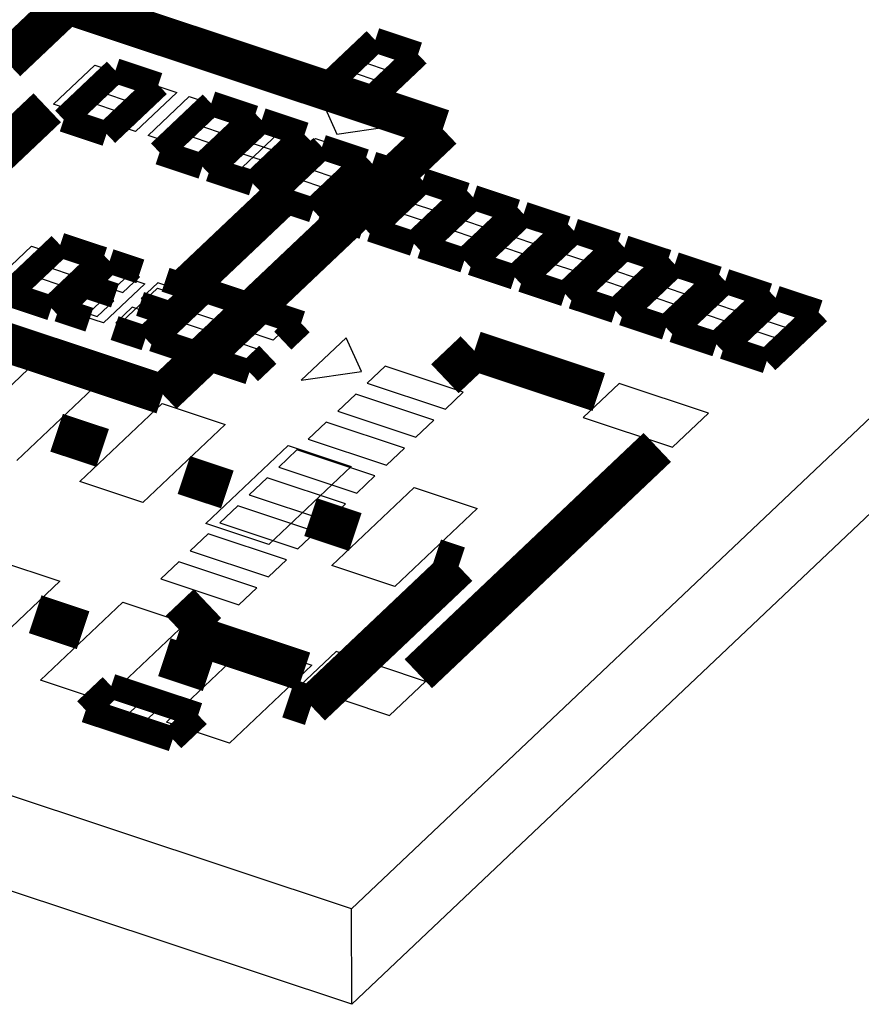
# Model space of a CAD drawing. Extents: x 0 to 1189, y 0 to 841.
# Tile 272 of 297: x 632.61 to 637.71, y 535.06 to 541.03. Entities that reach past the tile are written whole.
import ezdxf

# ---------------------------------------------------------------- set-up
doc = ezdxf.new("R2010")
doc.units = 0
doc.header["$LTSCALE"] = 65.395
doc.layers.get('0').update_dxf_attribs({"linetype": 'CONTINUOUS'})

msp = doc.modelspace()

# ---------------------------------------------------------------- linework, layer by layer
at = {"color": 7, "linetype": 'Continuous'}
for p, q in [((634.6238986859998, 535.635183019), (571.439233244, 556.6570138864)), ((656.7063129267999, 556.5636913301), (634.6238986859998, 535.635183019)), ((634.62515199, 535.0563498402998), (571.440486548, 556.0781807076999)), ((656.7075662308, 555.9848581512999), (634.62515199, 535.0563498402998)), ((632.8169850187, 540.5167992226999), (633.0667755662, 540.7535370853)), ((633.1814106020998, 540.7153974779), (632.9316200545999, 540.4786596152)), ((633.0667755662, 540.7535370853), (633.1814106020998, 540.7153974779)), ((633.0080434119, 540.4532332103), (633.2578339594, 540.6899710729)), ((633.3724689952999, 540.6518314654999), (633.1226784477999, 540.4150936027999)), ((633.2578339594, 540.6899710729), (633.3724689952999, 540.6518314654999)), ((633.199101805, 540.3896671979), (633.4488923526, 540.6264050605)), ((633.5635273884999, 540.5882654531), (633.3137368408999, 540.3515275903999)), ((633.4488923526, 540.6264050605), (633.5635273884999, 540.5882654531)), ((633.3901601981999, 540.3261011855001), (633.6399507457, 540.5628390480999)), ((633.7545857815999, 540.5246994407), (633.5047952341, 540.287961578)), ((633.6399507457, 540.5628390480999), (633.7545857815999, 540.5246994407)), ((632.9316200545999, 540.4786596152), (632.8169850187, 540.5167992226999)), ((633.5812185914, 540.2625351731), (633.8310091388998, 540.4992730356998)), ((633.8310091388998, 540.4992730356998), (633.9456441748, 540.4611334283)), ((634.4572347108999, 540.5066162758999), (634.5347519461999, 540.3354421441)), ((634.8393514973, 540.3794842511), (634.4572347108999, 540.5066162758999)), ((633.1226784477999, 540.4150936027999), (633.0080434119, 540.4532332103)), ((633.9456441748, 540.4611334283), (633.6958536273, 540.2243955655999)), ((633.7722769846, 540.1989691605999), (634.0220675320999, 540.4357070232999)), ((634.0220675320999, 540.4357070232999), (634.136702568, 540.3975674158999)), ((633.3137368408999, 540.3515275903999), (633.199101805, 540.3896671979)), ((634.136702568, 540.3975674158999), (633.8869120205, 540.1608295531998)), ((633.9633353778, 540.1354031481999), (634.2131259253, 540.3721410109)), ((634.2131259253, 540.3721410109), (634.3277609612, 540.3340014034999)), ((634.5347519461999, 540.3354421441), (634.8393514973, 540.3794842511)), ((633.5047952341, 540.287961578), (633.3901601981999, 540.3261011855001)), ((634.3277609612, 540.3340014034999), (634.0779704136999, 540.0972635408)), ((634.1543937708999, 540.0718371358), (634.4041843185, 540.3085749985)), ((634.4041843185, 540.3085749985), (634.5188193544, 540.2704353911)), ((633.6958536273, 540.2243955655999), (633.5812185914, 540.2625351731)), ((634.5188193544, 540.2704353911), (634.2690288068, 540.0336975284)), ((633.8869120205, 540.1608295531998), (633.7722769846, 540.1989691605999)), ((634.0779704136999, 540.0972635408), (633.9633353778, 540.1354031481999)), ((634.2690288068, 540.0336975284), (634.1543937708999, 540.0718371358)), ((632.4326903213, 539.4186634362), (632.6824808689, 539.6554012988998)), ((632.6824808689, 539.6554012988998), (632.7971159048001, 539.6172616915)), ((632.7971159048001, 539.6172616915), (632.5473253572, 539.3805238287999)), ((632.6237487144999, 539.3550974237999), (632.873539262, 539.5918352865)), ((632.873539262, 539.5918352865), (632.9881742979, 539.5536956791)), ((632.9881742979, 539.5536956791), (632.7383837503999, 539.3169578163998)), ((632.8148071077, 539.2915314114), (633.0645976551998, 539.5282692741)), ((633.0645976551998, 539.5282692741), (633.1792326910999, 539.4901296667)), ((633.1792326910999, 539.4901296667), (632.9294421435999, 539.2533918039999)), ((633.0058655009, 539.227965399), (633.2556560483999, 539.4647032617)), ((633.2556560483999, 539.4647032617), (633.3702910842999, 539.4265636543)), ((633.3702910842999, 539.4265636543), (633.1205005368, 539.1898257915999)), ((633.1969238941, 539.1643993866), (633.4467144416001, 539.4011372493)), ((633.4467144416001, 539.4011372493), (633.5613494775, 539.3629976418)), ((632.7383837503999, 539.3169578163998), (632.6237487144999, 539.3550974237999)), ((633.5613494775, 539.3629976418), (633.31155893, 539.1262597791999)), ((632.9294421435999, 539.2533918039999), (632.8148071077, 539.2915314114)), ((633.1205005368, 539.1898257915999), (633.0058655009, 539.227965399)), ((633.9804851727, 539.1423669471), (634.0768589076, 539.2337047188)), ((634.0768589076, 539.2337047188), (634.2449902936, 539.1777666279)), ((633.31155893, 539.1262597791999), (633.1969238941, 539.1643993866)), ((634.2449902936, 539.1777666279), (634.1486165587, 539.0864288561)), ((634.1486165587, 539.0864288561), (633.9804851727, 539.1423669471)), ((634.5916679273, 539.1002251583), (634.3191691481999, 538.8419656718)), ((634.6846886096, 538.8948162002), (634.5916679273, 539.1002251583)), ((633.8179850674, 538.9883582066), (633.9143588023, 539.0796959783)), ((633.9143588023, 539.0796959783), (634.0824901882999, 539.0237578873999)), ((633.9861164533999, 538.9324201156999), (633.8179850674, 538.9883582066)), ((634.0824901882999, 539.0237578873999), (633.9861164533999, 538.9324201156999)), ((632.211925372, 538.4815793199), (632.7115064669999, 538.9550550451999)), ((632.7115064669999, 538.9550550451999), (633.0936232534, 538.8279230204)), ((634.3191691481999, 538.8419656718), (634.6846886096, 538.8948162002)), ((633.0936232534, 538.8279230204), (632.5940421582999, 538.3544472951)), ((632.9761589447, 538.2273152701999), (633.4757400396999, 538.7007909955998)), ((633.4757400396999, 538.7007909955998), (633.8578568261, 538.5736589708)), ((633.8578568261, 538.5736589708), (633.3582757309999, 538.1001832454)), ((633.7403925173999, 537.9730512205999), (634.2399736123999, 538.446526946)), ((634.2399736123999, 538.446526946), (634.6220903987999, 538.3193949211)), ((634.6220903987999, 538.3193949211), (634.1225093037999, 537.8459191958)), ((633.3582757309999, 538.1001832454), (632.9761589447, 538.2273152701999)), ((634.5046260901, 537.718787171), (635.0042071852, 538.1922628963)), ((635.0042071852, 538.1922628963), (635.3863239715, 538.0651308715)), ((635.3863239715, 538.0651308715), (634.8867428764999, 537.5916551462)), ((634.1225093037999, 537.8459191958), (633.7403925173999, 537.9730512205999)), ((632.4726720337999, 537.7501378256), (632.8547888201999, 537.6230058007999)), ((634.8867428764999, 537.5916551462), (634.5046260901, 537.718787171)), ((632.8547888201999, 537.6230058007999), (632.3552077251, 537.1495300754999)), ((632.7373245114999, 537.0223980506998), (633.2369056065, 537.4958737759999)), ((633.2369056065, 537.4958737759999), (633.6190223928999, 537.3687417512)), ((633.6190223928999, 537.3687417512), (633.1194412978, 536.8952660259)), ((633.5015580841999, 536.768134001), (634.0011391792, 537.2416097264)), ((634.0011391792, 537.2416097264), (634.3832559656, 537.1144777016)), ((634.3832559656, 537.1144777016), (633.8836748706, 536.6410019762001)), ((633.1194412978, 536.8952660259), (632.7373245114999, 537.0223980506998)), ((633.8836748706, 536.6410019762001), (633.5015580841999, 536.768134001)), ((634.62515199, 535.0563498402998), (634.6238986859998, 535.635183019))]:
    msp.add_line(p, q, dxfattribs=at)
at = {"color": 6, "linetype": 'Continuous'}
msp.add_line((634.62515199, 535.0563498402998), (654.1953531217, 553.6053695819), dxfattribs=at)
at = {"color": 1, "linetype": 'Continuous'}
for p, q in [((634.7857784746, 540.8645717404), (634.6894047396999, 540.7732339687)), ((634.9539098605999, 540.8086336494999), (634.7857784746, 540.8645717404)), ((634.6894047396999, 540.7732339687), (634.8575361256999, 540.7172958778)), ((634.8575361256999, 540.7172958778), (634.9539098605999, 540.8086336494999)), ((634.6232783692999, 540.7105629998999), (634.5269046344, 540.6192252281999)), ((634.7914097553, 540.654624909), (634.6232783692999, 540.7105629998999)), ((633.2103758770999, 540.6792425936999), (633.1140021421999, 540.5879048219)), ((633.3785072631, 540.6233045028), (633.2103758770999, 540.6792425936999)), ((634.6950360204, 540.5632871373), (634.7914097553, 540.654624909)), ((633.1140021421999, 540.5879048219), (633.2821335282, 540.531966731)), ((633.2821335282, 540.531966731), (633.3785072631, 540.6233045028)), ((634.5269046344, 540.6192252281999), (634.6950360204, 540.5632871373)), ((633.0478757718, 540.5252338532), (632.951502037, 540.4338960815)), ((633.2160071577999, 540.4692957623), (633.0478757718, 540.5252338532)), ((633.119633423, 540.3779579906), (633.2160071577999, 540.4692957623)), ((633.7916336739, 540.4801563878), (633.695259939, 540.3888186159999)), ((633.9597650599, 540.4242182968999), (633.7916336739, 540.4801563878)), ((632.951502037, 540.4338960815), (633.119633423, 540.3779579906)), ((633.863391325, 540.3328805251), (633.9597650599, 540.4242182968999)), ((633.695259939, 540.3888186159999), (633.863391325, 540.3328805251)), ((634.09723627, 540.3783646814), (634.0008625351, 540.2870269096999)), ((634.2653676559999, 540.3224265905), (634.09723627, 540.3783646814)), ((633.6291335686, 540.3261476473), (633.5327598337, 540.2348098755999)), ((633.7972649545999, 540.2702095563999), (633.6291335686, 540.3261476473)), ((634.0008625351, 540.2870269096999), (634.1689939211, 540.2310888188)), ((634.1689939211, 540.2310888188), (634.2653676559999, 540.3224265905)), ((633.5327598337, 540.2348098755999), (633.7008912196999, 540.1788717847)), ((633.7008912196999, 540.1788717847), (633.7972649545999, 540.2702095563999)), ((633.9347361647, 540.224355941), (633.8383624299, 540.1330181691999)), ((634.1028675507, 540.16841785), (633.9347361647, 540.224355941)), ((634.0064938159, 540.0770800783), (634.1028675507, 540.16841785)), ((634.4628462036, 540.2160171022), (634.3664724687, 540.1246793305)), ((634.6309775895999, 540.1600790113), (634.4628462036, 540.2160171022)), ((633.8383624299, 540.1330181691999), (634.0064938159, 540.0770800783)), ((634.3664724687, 540.1246793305), (634.5346038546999, 540.0687412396)), ((634.5346038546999, 540.0687412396), (634.6309775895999, 540.1600790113)), ((634.7685396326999, 540.1143114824), (634.6721658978, 540.0229737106)), ((634.9366710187, 540.0583733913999), (634.7685396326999, 540.1143114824)), ((634.3003460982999, 540.0620083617), (634.2039723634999, 539.97067059)), ((634.4684774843, 540.0060702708), (634.3003460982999, 540.0620083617)), ((634.8402972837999, 539.9670356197), (634.9366710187, 540.0583733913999)), ((634.3721037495, 539.9147324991), (634.4684774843, 540.0060702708)), ((634.6721658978, 540.0229737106), (634.8402972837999, 539.9670356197)), ((635.0742330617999, 540.0126058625), (634.9778593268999, 539.9212680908)), ((635.2423644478, 539.9566677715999), (635.0742330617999, 540.0126058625)), ((634.2039723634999, 539.97067059), (634.3721037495, 539.9147324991)), ((634.6060395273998, 539.9603027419), (634.5096657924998, 539.8689649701)), ((634.7741709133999, 539.904364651), (634.6060395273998, 539.9603027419)), ((635.1459907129, 539.8653299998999), (635.2423644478, 539.9566677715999)), ((634.5096657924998, 539.8689649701), (634.6777971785, 539.8130268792)), ((634.6777971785, 539.8130268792), (634.7741709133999, 539.904364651)), ((634.9778593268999, 539.9212680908), (635.1459907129, 539.8653299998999)), ((635.3799264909, 539.9109002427), (635.283552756, 539.8195624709)), ((635.5480578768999, 539.8549621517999), (635.3799264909, 539.9109002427)), ((634.9117329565, 539.858597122), (634.8153592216, 539.7672593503)), ((635.0798643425, 539.8026590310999), (634.9117329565, 539.858597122)), ((635.283552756, 539.8195624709), (635.4516841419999, 539.76362438)), ((635.4516841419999, 539.76362438), (635.5480578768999, 539.8549621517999)), ((635.68561992, 539.8091946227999), (635.5892461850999, 539.7178568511)), ((635.8537513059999, 539.7532565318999), (635.68561992, 539.8091946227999)), ((634.8153592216, 539.7672593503), (634.9834906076, 539.7113212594)), ((634.9834906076, 539.7113212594), (635.0798643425, 539.8026590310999)), ((635.2174263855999, 539.7568915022), (635.1210526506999, 539.6655537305)), ((635.3855577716, 539.7009534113), (635.2174263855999, 539.7568915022)), ((635.7573775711, 539.6619187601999), (635.8537513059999, 539.7532565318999)), ((635.2891840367, 539.6096156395), (635.3855577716, 539.7009534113)), ((635.5892461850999, 539.7178568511), (635.7573775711, 539.6619187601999)), ((635.9913133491, 539.7074890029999), (635.8949396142, 539.6161512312)), ((636.1594447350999, 539.6515509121), (635.9913133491, 539.7074890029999)), ((635.1210526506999, 539.6655537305), (635.2891840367, 539.6096156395)), ((635.5231198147, 539.6551858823), (635.4267460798, 539.5638481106)), ((635.6912512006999, 539.5992477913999), (635.5231198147, 539.6551858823)), ((636.0630710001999, 539.5602131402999), (636.1594447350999, 539.6515509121)), ((632.8755712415, 539.6217479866), (632.7791975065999, 539.5304102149)), ((633.0437026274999, 539.5658098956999), (632.8755712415, 539.6217479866)), ((635.5948774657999, 539.5079100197), (635.6912512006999, 539.5992477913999)), ((635.8949396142, 539.6161512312), (636.0630710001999, 539.5602131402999)), ((636.2970067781, 539.6057833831), (636.2006330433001, 539.5144456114)), ((636.4651381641, 539.5498452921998), (636.2970067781, 539.6057833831)), ((632.7791975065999, 539.5304102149), (632.9473288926, 539.474472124)), ((632.9473288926, 539.474472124), (633.0437026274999, 539.5658098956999)), ((633.1747555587, 539.5239525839), (633.0748393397, 539.4292574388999)), ((633.3369259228, 539.4699977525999), (633.1747555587, 539.5239525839)), ((635.4267460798, 539.5638481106), (635.5948774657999, 539.5079100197)), ((635.8288132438, 539.5534802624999), (635.7324395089, 539.4621424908)), ((635.9969446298, 539.4975421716), (635.8288132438, 539.5534802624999)), ((636.2006330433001, 539.5144456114), (636.3687644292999, 539.4585075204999)), ((636.3687644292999, 539.4585075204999), (636.4651381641, 539.5498452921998)), ((632.7130711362, 539.4677392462), (632.6166974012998, 539.3764014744)), ((632.8812025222, 539.4118011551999), (632.7130711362, 539.4677392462)), ((633.2370097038, 539.3753026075), (633.3369259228, 539.4699977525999)), ((635.7324395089, 539.4621424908), (635.9005708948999, 539.4062043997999)), ((635.9005708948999, 539.4062043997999), (635.9969446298, 539.4975421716)), ((636.1345066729, 539.4517746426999), (636.038132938, 539.3604368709)), ((636.3026380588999, 539.3958365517), (636.1345066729, 539.4517746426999)), ((636.6027002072, 539.5040777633), (636.5063264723, 539.4127399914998)), ((636.7708315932, 539.4481396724), (636.6027002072, 539.5040777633)), ((636.6744578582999, 539.3568019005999), (636.7708315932, 539.4481396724)), ((632.7848287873, 539.3204633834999), (632.8812025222, 539.4118011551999)), ((633.0748393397, 539.4292574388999), (633.2370097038, 539.3753026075)), ((633.4481983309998, 539.432976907), (633.348282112, 539.3382817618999)), ((633.6103686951, 539.3790220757), (633.4481983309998, 539.432976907)), ((636.206264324, 539.30449878), (636.3026380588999, 539.3958365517)), ((636.5063264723, 539.4127399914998), (636.6744578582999, 539.3568019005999)), ((636.9083936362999, 539.4023721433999), (636.8120199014, 539.3110343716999)), ((637.0765250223, 539.3464340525), (636.9083936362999, 539.4023721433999)), ((632.6166974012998, 539.3764014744), (632.7848287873, 539.3204633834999)), ((633.0197945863, 539.3770890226), (632.9198783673, 539.2823938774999)), ((633.1819649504, 539.3231341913), (633.0197945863, 539.3770890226)), ((633.348282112, 539.3382817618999), (633.5104524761, 539.2843269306)), ((633.5104524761, 539.2843269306), (633.6103686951, 539.3790220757)), ((633.7527801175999, 539.3473425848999), (633.6564063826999, 539.2560048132)), ((633.9209115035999, 539.291404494), (633.7527801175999, 539.3473425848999)), ((636.038132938, 539.3604368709), (636.206264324, 539.30449878)), ((636.440200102, 539.3500690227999), (636.3438263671, 539.2587312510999)), ((636.6083314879, 539.2941309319), (636.440200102, 539.3500690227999)), ((636.9801512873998, 539.2550962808), (637.0765250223, 539.3464340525)), ((632.9198783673, 539.2823938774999), (633.0820487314, 539.2284390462)), ((633.0820487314, 539.2284390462), (633.1819649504, 539.3231341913)), ((633.2932373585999, 539.2861133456), (633.1933211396, 539.1914182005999)), ((633.4554077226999, 539.2321585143), (633.2932373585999, 539.2861133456)), ((633.8245377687, 539.2000667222), (633.9209115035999, 539.291404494)), ((636.5119577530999, 539.2027931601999), (636.6083314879, 539.2941309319)), ((636.8120199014, 539.3110343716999), (636.9801512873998, 539.2550962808)), ((637.2140870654, 539.3006665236), (637.1177133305, 539.2093287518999)), ((637.3822184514, 539.2447284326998), (637.2140870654, 539.3006665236)), ((633.3554915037, 539.1374633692), (633.4554077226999, 539.2321585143)), ((633.6564063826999, 539.2560048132), (633.8245377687, 539.2000667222)), ((636.3438263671, 539.2587312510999), (636.5119577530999, 539.2027931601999)), ((636.745893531, 539.2483634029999), (636.6495197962, 539.1570256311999)), ((636.9140249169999, 539.192425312), (636.745893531, 539.2483634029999)), ((637.1177133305, 539.2093287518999), (637.2858447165, 539.1533906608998)), ((637.2858447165, 539.1533906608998), (637.3822184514, 539.2447284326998)), ((633.1933211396, 539.1914182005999), (633.3554915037, 539.1374633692)), ((633.5902800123, 539.1933338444), (633.4939062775, 539.1019960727)), ((633.7584113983, 539.1373957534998), (633.5902800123, 539.1933338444)), ((636.6495197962, 539.1570256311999), (636.8176511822, 539.1010875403)), ((636.8176511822, 539.1010875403), (636.9140249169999, 539.192425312)), ((633.4939062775, 539.1019960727), (633.6620376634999, 539.0460579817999)), ((633.6620376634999, 539.0460579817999), (633.7584113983, 539.1373957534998)), ((637.0515869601, 539.1466577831), (636.9552132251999, 539.0553200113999)), ((637.2197183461, 539.0907196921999), (637.0515869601, 539.1466577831)), ((637.1233446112, 538.9993819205), (637.2197183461, 539.0907196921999)), ((636.9552132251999, 539.0553200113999), (637.1233446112, 538.9993819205)), ((634.8276078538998, 538.9275181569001), (634.7186083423, 538.8242143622)), ((635.3014326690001, 538.7698744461), (634.8276078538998, 538.9275181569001)), ((634.7186083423, 538.8242143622), (635.1924331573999, 538.6665706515)), ((636.2460732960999, 538.8230020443), (636.0280742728, 538.6163944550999)), ((636.7886791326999, 538.6424745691), (636.2460732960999, 538.8230020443)), ((634.6488032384, 538.7580568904), (634.5398037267, 538.6547530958)), ((635.1226280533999, 538.6004131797), (634.6488032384, 538.7580568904)), ((635.1924331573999, 538.6665706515), (635.3014326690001, 538.7698744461)), ((634.5398037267, 538.6547530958), (635.0136285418, 538.4971093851)), ((636.0280742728, 538.6163944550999), (636.5706801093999, 538.4358669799)), ((636.5706801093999, 538.4358669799), (636.7886791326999, 538.6424745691)), ((634.4699986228, 538.588595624), (634.3609991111, 538.4852918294)), ((634.9438234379, 538.4309519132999), (634.4699986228, 538.588595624)), ((635.0136285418, 538.4971093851), (635.1226280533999, 538.6004131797)), ((634.3609991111, 538.4852918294), (634.8348239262, 538.3276481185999)), ((634.2911940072, 538.4191343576), (634.1821944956, 538.3158305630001)), ((634.7650188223, 538.2614906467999), (634.2911940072, 538.4191343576)), ((634.8348239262, 538.3276481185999), (634.9438234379, 538.4309519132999)), ((634.1821944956, 538.3158305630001), (634.6560193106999, 538.1581868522)), ((634.6560193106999, 538.1581868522), (634.7650188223, 538.2614906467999)), ((634.1123439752, 538.2496300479), (634.0033444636, 538.1463262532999)), ((634.5861687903, 538.0919863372), (634.1123439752, 538.2496300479)), ((634.0033444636, 538.1463262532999), (634.4771692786, 537.9886825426)), ((633.9335393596, 538.0801687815), (633.824539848, 537.9768649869)), ((634.4073641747, 537.9225250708), (633.9335393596, 538.0801687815)), ((634.4771692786, 537.9886825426), (634.5861687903, 538.0919863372)), ((633.824539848, 537.9768649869), (634.2983646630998, 537.8192212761)), ((633.7547347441, 537.9107075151), (633.6457352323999, 537.8074037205)), ((634.2285595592, 537.7530638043), (633.7547347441, 537.9107075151)), ((634.2983646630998, 537.8192212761), (634.4073641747, 537.9225250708)), ((633.6457352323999, 537.8074037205), (634.1195600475, 537.6497600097)), ((633.5759301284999, 537.7412462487), (633.4669306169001, 537.6379424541)), ((634.0497549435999, 537.5836025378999), (633.5759301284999, 537.7412462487)), ((634.1195600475, 537.6497600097), (634.2285595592, 537.7530638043)), ((633.4669306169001, 537.6379424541), (633.940755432, 537.4802987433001)), ((633.940755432, 537.4802987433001), (634.0497549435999, 537.5836025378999)), ((634.5295126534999, 537.1961394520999), (634.3115136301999, 536.9895318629)), ((635.0721184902, 537.0156119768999), (634.5295126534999, 537.1961394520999)), ((634.8541194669, 536.8090043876), (635.0721184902, 537.0156119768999)), ((633.1850359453, 536.9454945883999), (633.0851197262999, 536.8507994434)), ((633.3472063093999, 536.8915397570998), (633.1850359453, 536.9454945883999)), ((634.3115136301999, 536.9895318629), (634.8541194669, 536.8090043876)), ((633.2472900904, 536.7968446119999), (633.3472063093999, 536.8915397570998)), ((633.0851197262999, 536.8507994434), (633.2472900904, 536.7968446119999)), ((633.4584787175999, 536.8545189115), (633.3585624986, 536.7598237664)), ((633.6206490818, 536.8005640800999), (633.4584787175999, 536.8545189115)), ((633.5207328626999, 536.7058689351), (633.6206490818, 536.8005640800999)), ((633.3585624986, 536.7598237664), (633.5207328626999, 536.7058689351))]:
    msp.add_line(p, q, dxfattribs=at)
at = {"color": 7, "linetype": 'Continuous'}
for points, const_width in [([(632.8993383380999, 541.12327321), (632.5311924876, 540.7743646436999)], 0.2416047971), ([(635.1767543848, 540.3655663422), (632.8993383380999, 541.12327321)], 0.2416047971), ([(634.4538007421, 540.6086551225), (634.7671743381, 540.9056535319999)], 0.1510030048), ([(634.7671743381, 540.9056535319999), (635.0270137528, 540.8192037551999)], 0.1510030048), ([(635.0270137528, 540.8192037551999), (634.7136401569, 540.5222053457)], 0.1510030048), ([(632.8783981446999, 540.4233259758), (633.1917717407, 540.7203243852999)], 0.1510030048), ([(633.1917717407, 540.7203243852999), (633.4516111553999, 540.6338746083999)], 0.1510030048), ([(633.4516111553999, 540.6338746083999), (633.1382375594, 540.3368761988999)], 0.1510030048), ([(634.7136401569, 540.5222053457), (634.4538007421, 540.6086551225)], 0.1510030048), ([(632.7782218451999, 540.4953271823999), (632.1264955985, 539.8776565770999)], 0.2416047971), ([(633.4596559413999, 540.2242397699), (633.7730295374, 540.5212381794)], 0.1510030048), ([(633.7730295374, 540.5212381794), (634.0328689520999, 540.4347884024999)], 0.1510030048), ([(633.1382375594, 540.3368761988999), (632.8783981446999, 540.4233259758)], 0.1510030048), ([(633.4789961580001, 538.7565236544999), (635.1767543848, 540.3655663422)], 0.2416047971), ([(634.0328689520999, 540.4347884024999), (633.7194953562, 540.137789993)], 0.1510030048), ([(633.7652585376, 540.1224480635), (634.0786321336, 540.4194464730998)], 0.1510030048), ([(634.0786321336, 540.4194464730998), (634.3384715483, 540.3329966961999)], 0.1510030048), ([(634.3384715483, 540.3329966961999), (634.0250979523, 540.0359982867)], 0.1510030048), ([(633.7194953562, 540.137789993), (633.4596559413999, 540.2242397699)], 0.1510030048), ([(634.1308684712, 539.9601004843), (634.4442420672, 540.2570988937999)], 0.1510030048), ([(634.4442420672, 540.2570988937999), (634.7040814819, 540.1706491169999)], 0.1510030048), ([(634.7040814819, 540.1706491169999), (634.3907078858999, 539.8736507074)], 0.1510030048), ([(634.4365619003, 539.8583948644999), (634.7499354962, 540.155393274)], 0.1510030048), ([(634.7499354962, 540.155393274), (635.009774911, 540.0689434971)], 0.1510030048), ([(634.0250979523, 540.0359982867), (633.7652585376, 540.1224480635)], 0.1510030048), ([(633.6053966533, 539.3914346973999), (634.2571228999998, 540.0091053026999)], 0.2416047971), ([(635.009774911, 540.0689434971), (634.696401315, 539.7719450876)], 0.1510030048), ([(634.7422553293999, 539.7566892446), (635.0556289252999, 540.0536876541)], 0.1510030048), ([(635.0556289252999, 540.0536876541), (635.3154683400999, 539.9672378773)], 0.1510030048), ([(634.3907078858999, 539.8736507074), (634.1308684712, 539.9601004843)], 0.1510030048), ([(635.3154683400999, 539.9672378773), (635.0020947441, 539.6702394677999)], 0.1510030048), ([(635.0479487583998, 539.6549836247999), (635.3613223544, 539.9519820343)], 0.1510030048), ([(635.3613223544, 539.9519820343), (635.6211617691, 539.8655322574)], 0.1510030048), ([(634.696401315, 539.7719450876), (634.4365619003, 539.8583948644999)], 0.1510030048), ([(635.6211617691, 539.8655322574), (635.3077881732, 539.5685338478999)], 0.1510030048), ([(635.3536421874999, 539.5532780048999), (635.6670157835, 539.8502764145)], 0.1510030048), ([(635.6670157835, 539.8502764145), (635.9268551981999, 539.7638266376)], 0.1510030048), ([(635.0020947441, 539.6702394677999), (634.7422553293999, 539.7566892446)], 0.1510030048), ([(635.9268551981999, 539.7638266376), (635.6134816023, 539.4668282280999)], 0.1510030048), ([(635.6593356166, 539.4515723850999), (635.9727092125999, 539.7485707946)], 0.1510030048), ([(635.9727092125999, 539.7485707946), (636.2325486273, 539.6621210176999)], 0.1510030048), ([(632.5435935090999, 539.3658313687), (632.8569671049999, 539.6628297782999)], 0.1510030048), ([(632.8569671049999, 539.6628297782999), (633.1168065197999, 539.5763800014)], 0.1510030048), ([(635.3077881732, 539.5685338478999), (635.0479487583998, 539.6549836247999)], 0.1510030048), ([(636.2325486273, 539.6621210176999), (635.9191750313, 539.3651226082)], 0.1510030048), ([(635.9650290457, 539.3498667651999), (636.2784026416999, 539.6468651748)], 0.1510030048), ([(636.2784026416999, 539.6468651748), (636.5382420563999, 539.5604153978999)], 0.1510030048), ([(631.2015801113, 539.5142305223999), (633.4789961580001, 538.7565236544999)], 0.2416047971), ([(633.1168065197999, 539.5763800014), (632.8034329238, 539.2793815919)], 0.1510030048), ([(633.0017354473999, 539.4186873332), (633.1561514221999, 539.5650343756)], 0.1510030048), ([(633.1561514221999, 539.5650343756), (633.3433886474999, 539.5027396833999)], 0.1510030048), ([(635.6134816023, 539.4668282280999), (635.3536421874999, 539.5532780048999)], 0.1510030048), ([(636.5382420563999, 539.5604153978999), (636.2248684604, 539.2634169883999)], 0.1510030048), ([(636.2707224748, 539.2481611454), (636.5840960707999, 539.5451595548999)], 0.1510030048), ([(636.5840960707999, 539.5451595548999), (636.8439354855, 539.458709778)], 0.1510030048), ([(633.4962353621, 539.4518868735), (633.6834725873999, 539.3895921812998)], 0.1510030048), ([(635.9191750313, 539.3651226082), (635.6593356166, 539.4515723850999)], 0.1510030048), ([(636.8439354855, 539.458709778), (636.5305618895, 539.1617113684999)], 0.1510030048), ([(636.5764159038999, 539.1464555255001), (636.8897894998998, 539.4434539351)], 0.1510030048), ([(636.8897894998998, 539.4434539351), (637.1496289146, 539.3570041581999)], 0.1510030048), ([(632.846774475, 539.2718237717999), (633.0011904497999, 539.4181708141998)], 0.1510030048), ([(633.0011904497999, 539.4181708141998), (633.1884276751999, 539.3558761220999)], 0.1510030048), ([(633.1889726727, 539.356392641), (633.0017354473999, 539.4186873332)], 0.1510030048), ([(633.4208023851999, 539.0914259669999), (633.7341759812, 539.3884243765)], 0.1510030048), ([(633.6834725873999, 539.3895921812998), (633.5290566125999, 539.243245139)], 0.1510030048), ([(633.7341759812, 539.3884243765), (633.9940153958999, 539.3019745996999)], 0.1510030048), ([(632.8034329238, 539.2793815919), (632.5435935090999, 539.3658313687)], 0.1510030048), ([(636.2248684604, 539.2634169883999), (635.9650290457, 539.3498667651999)], 0.1510030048), ([(637.1496289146, 539.3570041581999), (636.8362553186, 539.0600057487)], 0.1510030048), ([(636.882109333, 539.0447499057), (637.195482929, 539.3417483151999)], 0.1510030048), ([(637.195482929, 539.3417483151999), (637.4553223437, 539.2552985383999)], 0.1510030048), ([(633.0340117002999, 539.2095290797), (632.846774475, 539.2718237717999)], 0.1510030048), ([(633.3412743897, 539.3050233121), (633.528511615, 539.24272862)], 0.1510030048), ([(633.5290566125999, 539.243245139), (633.3418193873, 539.3055398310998)], 0.1510030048), ([(633.9940153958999, 539.3019745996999), (633.6806417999, 539.0049761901)], 0.1510030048), ([(634.0582547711, 539.2747865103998), (633.9469844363, 539.1693305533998)], 0.1510030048), ([(634.3180941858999, 539.1883367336), (634.0582547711, 539.2747865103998)], 0.1510030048), ([(637.4553223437, 539.2552985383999), (637.1419487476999, 538.9583001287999)], 0.1510030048), ([(633.528511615, 539.24272862), (633.3740956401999, 539.0963815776)], 0.1510030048), ([(636.5305618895, 539.1617113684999), (636.2707224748, 539.2481611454)], 0.1510030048), ([(633.3740956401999, 539.0963815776), (633.1868584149, 539.1586762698)], 0.1510030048), ([(634.2068238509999, 539.0828807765), (634.3180941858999, 539.1883367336)], 0.1510030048), ([(636.8362553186, 539.0600057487), (636.5764159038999, 539.1464555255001)], 0.1510030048), ([(633.6806417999, 539.0049761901), (633.4208023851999, 539.0914259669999)], 0.1510030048), ([(633.8561515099, 539.0832440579), (633.7448811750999, 538.9777881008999)], 0.1510030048), ([(635.1897469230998, 538.851811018), (635.3684607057, 539.0211861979)], 0.2416047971), ([(635.3684607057, 539.0211861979), (636.1226828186, 538.7702530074)], 0.2416047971), ([(637.1419487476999, 538.9583001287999), (636.882109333, 539.0447499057)], 0.1510030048), ([(633.7448811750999, 538.9777881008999), (634.0047205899, 538.891338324)], 0.1510030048), ([(634.0047205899, 538.891338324), (634.1159909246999, 538.996794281)], 0.1510030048), ([(633.1141322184, 538.4314710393), (632.8351869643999, 538.5242774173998)], 0.2416047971), ([(636.4775458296, 538.4349850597), (635.0287606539, 537.0619054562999)], 0.2416047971), ([(633.8707234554, 538.1797496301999), (633.6070628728, 538.2674707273)], 0.2416047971), ([(634.6464205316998, 537.9216716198), (634.3751176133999, 538.0119353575)], 0.2416047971), ([(635.2730920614, 537.7131750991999), (635.1278876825, 537.7614852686)], 0.2416047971), ([(634.3790235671, 536.8658257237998), (635.2730920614, 537.7131750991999)], 0.2416047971), ([(633.5804145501, 537.3265735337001), (633.7500450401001, 537.4873400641)], 0.2416047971), ([(632.7053520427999, 537.4226639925), (632.9957608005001, 537.3260436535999)], 0.2416047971), ([(634.3346366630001, 537.0756403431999), (633.5804145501, 537.3265735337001)], 0.2416047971), ([(633.4886914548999, 537.1620433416), (633.7599943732, 537.071779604)], 0.2416047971), ([(633.012015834, 536.8402293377), (633.1664318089, 536.9865763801)], 0.1510030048), ([(633.1664318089, 536.9865763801), (633.6937529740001, 536.8111341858)], 0.1510030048), ([(634.241461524, 536.9115932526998), (634.3790235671, 536.8658257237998)], 0.2416047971), ([(633.5393369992, 536.6647871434), (633.012015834, 536.8402293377)], 0.1510030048), ([(633.6937529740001, 536.8111341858), (633.5393369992, 536.6647871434)], 0.1510030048)]:
    msp.add_lwpolyline(points, dxfattribs=dict(at, const_width=const_width))

doc.saveas('drawing.dxf')
